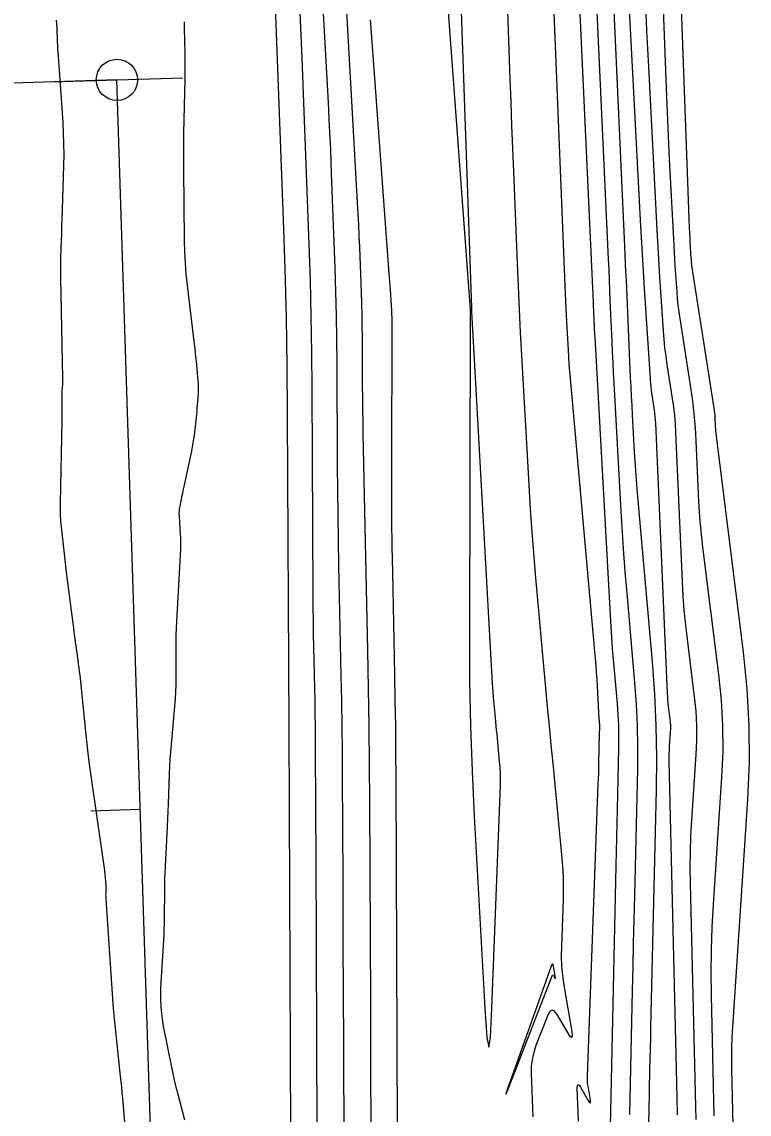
# Model space of a CAD drawing. Extents: x 1768942 to 1774819, y 723037 to 732099.
# Drawn here: x 1770787.1 to 1770875.3, y 725400 to 725532.3 of the extents above; entities that cross this region are included whole.
import ezdxf

# ---------------------------------------------------------------- set-up
doc = ezdxf.new("R2010")
doc.units = 0
doc.layers.add('R_Contours', color=7, linetype='Continuous')
doc.layers.add('R_Horz Alg', color=7, linetype='Continuous')

msp = doc.modelspace()

# ---------------------------------------------------------------- linework, layer by layer
at = {"layer": 'R_Contours'}
for points in [[(1770838.35, 725540.14), (1770841.49, 725497.47), (1770841.49, 725497.38), (1770841.5, 725497.29), (1770841.5, 725497.2), (1770841.5, 725497.11), (1770841.5, 725496.64), (1770841.5, 725496.37), (1770841.4, 725457.93), (1770841.43, 725452.46), (1770841.53, 725447), (1770841.72, 725441.53), (1770841.98, 725436.07), (1770843.26, 725412.8), (1770843.51, 725409.24), (1770843.74, 725408.06), (1770843.95, 725409.25), (1770844.14, 725412.81), (1770845.16, 725439.84), (1770845.17, 725440.56), (1770845.17, 725441.28), (1770845.13, 725441.99), (1770845.07, 725442.71), (1770844.75, 725445.98), (1770844.7, 725446.49), (1770844.65, 725447), (1770844.6, 725447.51), (1770844.56, 725448.02), (1770844.37, 725450.07), (1770844.33, 725450.58), (1770844.29, 725451.09), (1770844.25, 725451.61), (1770844.22, 725452.12), (1770841.71, 725497.22), (1770841.71, 725497.26), (1770841.71, 725497.3), (1770841.71, 725497.34), (1770841.7, 725497.37), (1770841.7, 725497.52), (1770841.7, 725497.56), (1770841.7, 725497.6), (1770841.69, 725497.63), (1770841.69, 725497.67), (1770840.01, 725546.42)], [(1770854.24, 725545.65), (1770856.33, 725500.05), (1770856.35, 725499.55), (1770856.38, 725499.06), (1770856.4, 725498.56), (1770856.42, 725498.07), (1770856.51, 725496.09), (1770856.53, 725495.6), (1770856.55, 725495.11), (1770856.58, 725494.61), (1770856.6, 725494.12), (1770858.46, 725460.42), (1770858.54, 725459.08), (1770858.63, 725457.74), (1770858.73, 725456.4), (1770858.84, 725455.06), (1770859.32, 725449.71), (1770859.42, 725448.37), (1770859.48, 725447.04), (1770859.5, 725445.7), (1770859.49, 725444.35), (1770859.31, 725436.87), (1770859.27, 725435.18), (1770859.23, 725433.49), (1770859.2, 725431.79), (1770859.16, 725430.1), (1770858.46, 725398.42)], [(1770817.52, 725542.92), (1770818.82, 725508.3), (1770819.02, 725502.42), (1770819.17, 725496.53), (1770819.27, 725490.65), (1770819.32, 725484.76), (1770819.5, 725446.94), (1770819.5, 725446.93), (1770819.5, 725446.92), (1770819.71, 725397.62)], [(1770825.94, 725543.73), (1770827.81, 725510.46), (1770827.88, 725509.1), (1770827.95, 725507.74), (1770828.01, 725506.38), (1770828.07, 725505.02), (1770828.27, 725499.57), (1770828.32, 725498.21), (1770828.35, 725496.85), (1770828.37, 725495.48), (1770828.39, 725494.12), (1770828.41, 725488.24), (1770828.42, 725486.8), (1770828.44, 725485.37), (1770828.46, 725483.93), (1770828.49, 725482.5), (1770829.05, 725456.17), (1770829.14, 725451.56), (1770829.21, 725446.96), (1770829.26, 725442.35), (1770829.29, 725437.75), (1770829.39, 725413.44), (1770829.4, 725411.78), (1770829.4, 725410.11), (1770829.41, 725408.45), (1770829.42, 725406.79), (1770829.46, 725397.26)], [(1770856.45, 725542.35), (1770858.23, 725503.57), (1770858.29, 725502.31), (1770858.34, 725501.06), (1770858.4, 725499.81), (1770858.45, 725498.56), (1770858.67, 725493.55), (1770858.73, 725492.3), (1770858.79, 725491.05), (1770858.85, 725489.8), (1770858.92, 725488.55), (1770859.77, 725473.06), (1770859.93, 725470.45), (1770860.1, 725467.85), (1770860.3, 725465.24), (1770860.52, 725462.64), (1770861.44, 725452.24), (1770861.63, 725449.64), (1770861.75, 725447.04), (1770861.8, 725444.43), (1770861.77, 725441.82), (1770861.41, 725426.45), (1770861.34, 725423.57), (1770861.28, 725420.69), (1770861.21, 725417.82), (1770861.15, 725414.94), (1770860.81, 725399.92)], [(1770866.65, 725399.87), (1770866.59, 725401.97), (1770865.64, 725442.79), (1770865.64, 725443.21), (1770865.64, 725443.64), (1770865.66, 725444.06), (1770865.68, 725444.49), (1770865.8, 725446.26), (1770865.82, 725446.66), (1770865.81, 725447.05), (1770865.79, 725447.44), (1770865.75, 725447.82), (1770865.56, 725449.38), (1770865.51, 725449.77), (1770865.48, 725450.16), (1770865.45, 725450.55), (1770865.43, 725450.94), (1770864, 725483.7), (1770863.98, 725484.1), (1770863.94, 725484.5), (1770863.9, 725484.9), (1770863.84, 725485.3), (1770863.59, 725486.89), (1770863.53, 725487.29), (1770863.48, 725487.69), (1770863.44, 725488.09), (1770863.41, 725488.49), (1770862.64, 725500.05), (1770862.5, 725502.11), (1770862.38, 725504.17), (1770862.26, 725506.24), (1770862.15, 725508.3), (1770860.42, 725541.64)], [(1770871.09, 725399.76), (1770870.76, 725414.32), (1770870.72, 725417.09), (1770870.75, 725419.85), (1770870.84, 725422.61), (1770870.99, 725425.37), (1770872.02, 725440.81), (1770872.16, 725443.93), (1770872.14, 725447.04), (1770871.97, 725450.15), (1770871.66, 725453.26), (1770869.72, 725468.66), (1770869.53, 725470.27), (1770869.38, 725471.88), (1770869.26, 725473.49), (1770869.18, 725475.11), (1770868.89, 725481.58), (1770868.8, 725483.2), (1770868.66, 725484.81), (1770868.48, 725486.41), (1770868.25, 725488.02), (1770866.94, 725496.4), (1770866.82, 725497.19), (1770866.72, 725497.99), (1770866.64, 725498.79), (1770866.58, 725499.59), (1770866.37, 725502.79), (1770866.31, 725503.59), (1770866.26, 725504.39), (1770866.22, 725505.19), (1770866.18, 725505.99), (1770865.67, 725515.7), (1770865.58, 725517.59), (1770865.49, 725519.47), (1770865.41, 725521.36), (1770865.34, 725523.24), (1770864.66, 725541.34)], [(1770826.21, 725397.56), (1770826.13, 725416.24), (1770826.11, 725419.31), (1770826.1, 725422.38), (1770826.09, 725425.45), (1770826.08, 725428.52), (1770826.02, 725440.81), (1770826, 725443.88), (1770825.97, 725446.95), (1770825.93, 725450.02), (1770825.87, 725453.09), (1770825.58, 725466.51), (1770825.52, 725469.54), (1770825.48, 725472.56), (1770825.44, 725475.58), (1770825.42, 725478.6), (1770825.36, 725491), (1770825.34, 725493.87), (1770825.29, 725496.74), (1770825.22, 725499.61), (1770825.12, 725502.48), (1770824.69, 725513.96), (1770824.58, 725516.83), (1770824.45, 725519.69), (1770824.31, 725522.56), (1770824.15, 725525.43), (1770823.3, 725540.67)], [(1770845.79, 725540.73), (1770846.32, 725525.38), (1770846.42, 725522.59), (1770846.52, 725519.8), (1770846.62, 725517.01), (1770846.73, 725514.22), (1770847.18, 725503.07), (1770847.3, 725500.28), (1770847.43, 725497.49), (1770847.57, 725494.7), (1770847.72, 725491.92), (1770848.55, 725476.96), (1770848.73, 725473.96), (1770848.94, 725470.96), (1770849.17, 725467.97), (1770849.43, 725464.98), (1770850.63, 725451.6), (1770850.84, 725449.31), (1770851.06, 725447.02), (1770851.28, 725444.73), (1770851.5, 725442.44), (1770852.59, 725431.38), (1770852.7, 725430.04), (1770852.77, 725428.7), (1770852.79, 725427.35), (1770852.76, 725426.01), (1770852.55, 725420.28), (1770852.53, 725419.1), (1770852.58, 725417.93), (1770852.69, 725416.76), (1770852.85, 725415.6), (1770853.81, 725409.93), (1770853.86, 725409.44), (1770853.81, 725409.25), (1770853.64, 725409.36), (1770853.36, 725409.77), (1770852.04, 725412.04), (1770851.72, 725412.46), (1770851.43, 725412.58), (1770851.15, 725412.41), (1770850.9, 725411.95), (1770849.47, 725408.26), (1770849.2, 725407.44), (1770849.01, 725406.6), (1770848.91, 725405.74), (1770848.9, 725404.87), (1770849.1, 725399.62)], [(1770854.64, 725399.11), (1770854.49, 725403.1), (1770854.5, 725403.43), (1770854.57, 725403.56), (1770854.7, 725403.49), (1770854.89, 725403.22), (1770855.82, 725401.61), (1770855.97, 725401.38), (1770856.07, 725401.32), (1770856.1, 725401.43), (1770856.07, 725401.7), (1770855.83, 725403.13), (1770855.77, 725403.49), (1770855.74, 725403.85), (1770855.73, 725404.21), (1770855.73, 725404.57), (1770857.03, 725439.99), (1770857.06, 725440.62), (1770857.08, 725441.25), (1770857.09, 725441.88), (1770857.11, 725442.51), (1770857.19, 725446.09), (1770857.19, 725446.19), (1770857.19, 725446.28), (1770857.19, 725446.37), (1770857.2, 725446.47), (1770857.21, 725446.89), (1770857.21, 725446.96), (1770857.21, 725447.03), (1770857.2, 725447.11), (1770857.2, 725447.18), (1770857.17, 725447.48), (1770857.16, 725447.56), (1770857.16, 725447.63), (1770857.15, 725447.7), (1770857.15, 725447.78), (1770856.88, 725452.69), (1770856.83, 725453.53), (1770856.77, 725454.37), (1770856.71, 725455.21), (1770856.63, 725456.05), (1770853.65, 725489.12), (1770853.57, 725489.97), (1770853.51, 725490.83), (1770853.45, 725491.69), (1770853.4, 725492.54), (1770853.2, 725495.97), (1770853.16, 725496.83), (1770853.12, 725497.68), (1770853.08, 725498.54), (1770853.04, 725499.4), (1770851.38, 725540.51)], [(1770858.66, 725539.05), (1770860.22, 725505.1), (1770860.26, 725504.08), (1770860.31, 725503.07), (1770860.35, 725502.05), (1770860.4, 725501.03), (1770860.91, 725489.25), (1770860.97, 725488.12), (1770861.02, 725486.99), (1770861.08, 725485.86), (1770861.14, 725484.73), (1770861.39, 725480.21), (1770861.45, 725479.08), (1770861.53, 725477.95), (1770861.62, 725476.82), (1770861.71, 725475.69), (1770863.56, 725454.77), (1770863.84, 725450.91), (1770864.02, 725447.04), (1770864.09, 725443.17), (1770864.05, 725439.29), (1770863.37, 725410.44), (1770863.35, 725409.17), (1770863.32, 725407.9), (1770863.29, 725406.63), (1770863.26, 725405.36), (1770863.15, 725400.28), (1770863.11, 725399.01)], [(1770866.9, 725538.48), (1770868.01, 725508.51), (1770868.03, 725508.11), (1770868.04, 725507.71), (1770868.06, 725507.31), (1770868.08, 725506.91), (1770868.19, 725504.84), (1770868.2, 725504.67), (1770868.21, 725504.5), (1770868.22, 725504.33), (1770868.23, 725504.16), (1770868.28, 725503.48), (1770868.29, 725503.31), (1770868.31, 725503.14), (1770868.33, 725502.97), (1770868.35, 725502.8), (1770871.06, 725485.53), (1770871.1, 725485.25), (1770871.13, 725484.97), (1770871.15, 725484.69), (1770871.17, 725484.41), (1770871.22, 725483.29), (1770871.23, 725483.01), (1770871.26, 725482.73), (1770871.28, 725482.45), (1770871.31, 725482.18), (1770874.61, 725455.97), (1770875.06, 725451.51), (1770875.3, 725447.04), (1770875.33, 725442.56), (1770875.13, 725438.08), (1770873.3, 725410.52), (1770873.23, 725409.24), (1770873.19, 725407.96), (1770873.17, 725406.68), (1770873.19, 725405.4), (1770873.34, 725398.65)], [(1770822.96, 725397.86), (1770822.81, 725431.58), (1770822.81, 725433.11), (1770822.8, 725434.65), (1770822.79, 725436.19), (1770822.79, 725437.72), (1770822.76, 725443.87), (1770822.75, 725445.4), (1770822.74, 725446.94), (1770822.71, 725448.48), (1770822.68, 725450.01), (1770822.54, 725456.55), (1770822.51, 725458.15), (1770822.49, 725459.75), (1770822.47, 725461.35), (1770822.46, 725462.95), (1770822.34, 725487.88), (1770822.3, 725492.26), (1770822.23, 725496.64), (1770822.12, 725501.02), (1770821.97, 725505.39), (1770821.13, 725527.94), (1770821.05, 725529.8), (1770820.97, 725531.65), (1770820.88, 725533.5)], [(1770868.89, 725399.31), (1770868.84, 725400.86), (1770868.21, 725427.91), (1770868.19, 725429.83), (1770868.21, 725431.74), (1770868.27, 725433.66), (1770868.38, 725435.57), (1770868.91, 725443.54), (1770868.99, 725445.29), (1770868.98, 725447.04), (1770868.88, 725448.79), (1770868.71, 725450.54), (1770867.83, 725457.52), (1770867.63, 725459.27), (1770867.46, 725461.02), (1770867.33, 725462.78), (1770867.23, 725464.53), (1770866.45, 725482.59), (1770866.39, 725483.62), (1770866.3, 725484.65), (1770866.18, 725485.68), (1770866.04, 725486.7), (1770865.4, 725490.79), (1770865.25, 725491.81), (1770865.12, 725492.84), (1770865.02, 725493.87), (1770864.94, 725494.9), (1770864.5, 725501.42), (1770864.41, 725502.85), (1770864.32, 725504.28), (1770864.24, 725505.71), (1770864.16, 725507.15), (1770863.14, 725526.91), (1770863.03, 725529.08), (1770862.93, 725531.24), (1770862.84, 725533.4)], [(1770791.3, 725532.53), (1770791.33, 725532.1), (1770791.36, 725531.67), (1770791.43, 725529.93), (1770791.45, 725529.5), (1770791.47, 725529.06), (1770791.5, 725528.63), (1770791.53, 725528.2), (1770792.09, 725520.16), (1770792.16, 725518.86), (1770792.2, 725517.56), (1770792.21, 725516.25), (1770792.19, 725514.95), (1770791.98, 725508.27), (1770791.96, 725507.7), (1770791.95, 725507.12), (1770791.93, 725506.55), (1770791.91, 725505.97), (1770791.83, 725503.68), (1770791.82, 725503.1), (1770791.81, 725502.53), (1770791.81, 725501.95), (1770791.82, 725501.38), (1770792.08, 725489.11), (1770792.08, 725488.96), (1770792.08, 725488.81), (1770792.08, 725488.65), (1770792.06, 725488.5), (1770792.01, 725487.89), (1770792, 725487.74), (1770792, 725487.59), (1770791.99, 725487.44), (1770791.99, 725487.28), (1770791.99, 725485.44), (1770791.99, 725485.08), (1770791.99, 725484.72), (1770791.98, 725484.36), (1770791.98, 725484), (1770791.76, 725474.03), (1770791.76, 725473.3), (1770791.78, 725472.58), (1770791.82, 725471.85), (1770791.89, 725471.13), (1770792.21, 725468.23), (1770792.29, 725467.51), (1770792.38, 725466.78), (1770792.47, 725466.06), (1770792.56, 725465.34), (1770793.42, 725458.52), (1770793.48, 725458.07), (1770793.54, 725457.62), (1770793.6, 725457.18), (1770793.66, 725456.73), (1770793.92, 725454.94), (1770793.98, 725454.49), (1770794.04, 725454.04), (1770794.1, 725453.59), (1770794.15, 725453.15), (1770794.94, 725445.51), (1770795.1, 725444.09), (1770795.26, 725442.67), (1770795.45, 725441.25), (1770795.65, 725439.84), (1770797.14, 725429.49), (1770797.17, 725429.31), (1770797.19, 725429.14), (1770797.21, 725428.96), (1770797.22, 725428.78), (1770797.29, 725428.06), (1770797.3, 725427.89), (1770797.31, 725427.73), (1770797.31, 725427.56), (1770797.31, 725427.39), (1770797.3, 725426.72), (1770797.29, 725426.55), (1770797.3, 725426.39), (1770797.3, 725426.22), (1770797.31, 725426.05), (1770798.03, 725415.16), (1770798.12, 725413.96), (1770798.22, 725412.77), (1770798.33, 725411.57), (1770798.45, 725410.38), (1770799.07, 725404.56), (1770799.14, 725403.88), (1770799.21, 725403.21), (1770799.27, 725402.53), (1770799.34, 725401.86), (1770799.6, 725398.98)], [(1770806.88, 725399.23), (1770806.07, 725402.33), (1770805.89, 725403.05), (1770805.72, 725403.77), (1770805.56, 725404.5), (1770805.4, 725405.23), (1770804.32, 725410.63), (1770804.13, 725411.78), (1770804.01, 725412.93), (1770803.97, 725414.09), (1770804, 725415.25), (1770804.38, 725421.7), (1770804.41, 725422.32), (1770804.43, 725422.95), (1770804.45, 725423.57), (1770804.45, 725424.2), (1770804.46, 725426.7), (1770804.46, 725427.32), (1770804.47, 725427.95), (1770804.49, 725428.57), (1770804.52, 725429.2), (1770804.74, 725433.96), (1770804.79, 725434.86), (1770804.82, 725435.77), (1770804.86, 725436.67), (1770804.9, 725437.57), (1770805.03, 725441.17), (1770805.07, 725442.08), (1770805.12, 725442.98), (1770805.19, 725443.87), (1770805.27, 725444.77), (1770805.7, 725449.42), (1770805.77, 725450.27), (1770805.82, 725451.13), (1770805.85, 725451.99), (1770805.85, 725452.85), (1770805.83, 725456.29), (1770805.83, 725457.15), (1770805.84, 725458.01), (1770805.87, 725458.86), (1770805.91, 725459.72), (1770806.4, 725468.38), (1770806.42, 725468.85), (1770806.42, 725469.31), (1770806.41, 725469.78), (1770806.38, 725470.24), (1770806.23, 725472.38), (1770806.22, 725472.7), (1770806.23, 725473.02), (1770806.26, 725473.34), (1770806.32, 725473.66), (1770806.57, 725474.93), (1770806.64, 725475.24), (1770806.7, 725475.56), (1770806.77, 725475.88), (1770806.84, 725476.19), (1770807.73, 725480.36), (1770807.82, 725480.84), (1770807.91, 725481.31), (1770807.98, 725481.79), (1770808.05, 725482.27), (1770808.3, 725484.41), (1770808.34, 725484.77), (1770808.38, 725485.14), (1770808.41, 725485.51), (1770808.44, 725485.88), (1770808.54, 725487.37), (1770808.56, 725487.74), (1770808.57, 725488.11), (1770808.55, 725488.48), (1770808.53, 725488.85), (1770808.3, 725491.22), (1770808.25, 725491.74), (1770808.2, 725492.25), (1770808.14, 725492.77), (1770808.08, 725493.29), (1770807.22, 725500.4), (1770807.07, 725501.76), (1770806.96, 725503.12), (1770806.89, 725504.48), (1770806.86, 725505.85), (1770806.77, 725514.5), (1770806.76, 725514.86), (1770806.76, 725515.22), (1770806.76, 725515.58), (1770806.76, 725515.94), (1770806.76, 725517.39), (1770806.76, 725517.76), (1770806.77, 725518.12), (1770806.77, 725518.48), (1770806.78, 725518.84), (1770806.92, 725525.4), (1770806.93, 725526.17), (1770806.94, 725526.94), (1770806.93, 725527.72), (1770806.92, 725528.49), (1770806.86, 725531.59), (1770806.85, 725532.36)], [(1770832.7, 725398.07), (1770832.52, 725440.73), (1770832.5, 725443.85), (1770832.47, 725446.97), (1770832.42, 725450.08), (1770832.36, 725453.2), (1770832.1, 725465.66), (1770832.04, 725468.78), (1770832, 725471.9), (1770831.98, 725475.01), (1770831.98, 725478.13), (1770832.03, 725495.99), (1770832.02, 725496.48), (1770832.01, 725496.97), (1770831.99, 725497.46), (1770831.96, 725497.94), (1770831.82, 725499.89), (1770831.78, 725500.38), (1770831.74, 725500.87), (1770831.71, 725501.36), (1770831.67, 725501.84), (1770829.53, 725531.02), (1770829.41, 725532.6)]]:
    msp.add_lwpolyline(points, dxfattribs=at)
msp.add_lwpolyline([(1770851.47, 725416.8), (1770851.51, 725416.82), (1770851.55, 725416.81), (1770851.59, 725416.75), (1770851.77, 725416.44), (1770851.81, 725416.39), (1770851.83, 725416.37), (1770851.84, 725416.4), (1770851.83, 725416.46), (1770851.59, 725417.89), (1770851.54, 725418.09), (1770851.48, 725418.16), (1770851.41, 725418.1), (1770851.32, 725417.91), (1770846.55, 725404.5), (1770846, 725402.93), (1770845.83, 725402.4), (1770846.06, 725402.91), (1770846.67, 725404.46), (1770851.44, 725416.74)], close=True, dxfattribs=at)
at = {"layer": 'R_Horz Alg'}
msp.add_line((1770821.12, 724822.68), (1770798.66, 725525.31), dxfattribs=at)
msp.add_line((1770821.12, 724822.68), (1770798.66, 725525.31), dxfattribs=at)
for points in [[(1770790.67, 725525.06), (1770806.66, 725525.57)], [(1770790.67, 725525.06), (1770806.66, 725525.57)], [(1770798.66, 725525.31), (1770678.72, 725521.48)], [(1770795.49, 725436.72), (1770801.49, 725436.92)]]:
    msp.add_lwpolyline(points, dxfattribs=at)
msp.add_circle((1770798.66, 725525.31), 2.5, dxfattribs=at)

doc.saveas('drawing.dxf')
